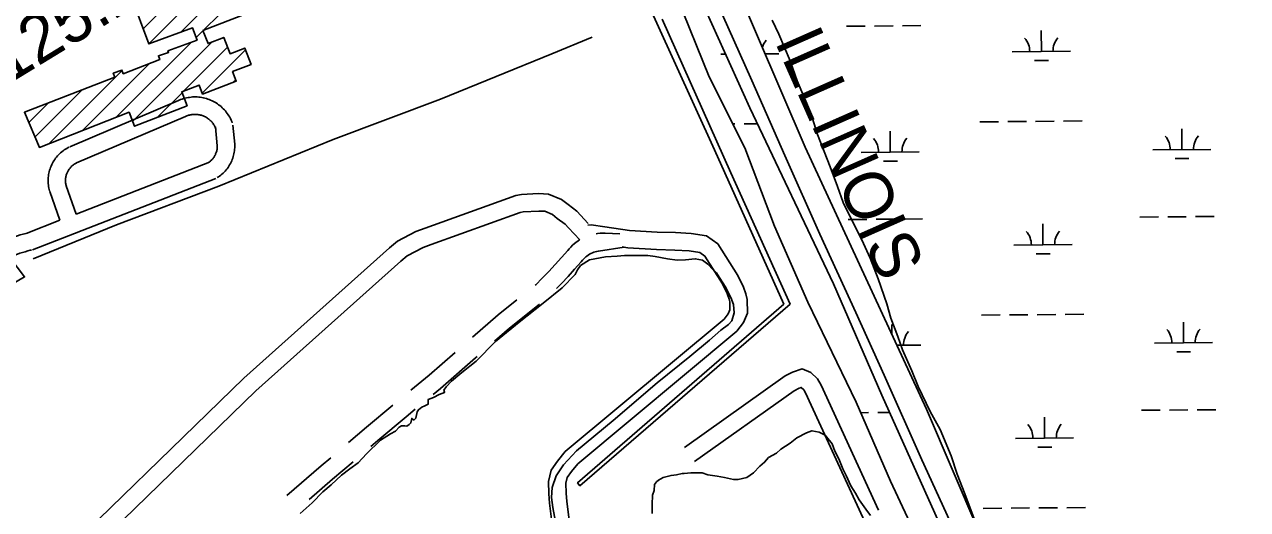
# Model space of a CAD drawing. Extents: x 3568792 to 3606828, y 529143 to 554785.
# Drawn here: x 3578546 to 3580651, y 541597 to 542432 of the extents above; entities that cross this region are included whole.
import ezdxf

# ---------------------------------------------------------------- set-up
doc = ezdxf.new("R2010")
doc.units = 0
for name, color, linetype in [('V-BLDG-OTLN', 7, 'Continuous'), ('V-RAIL-IDEN', 7, 'Continuous'), ('V-RAIL-TRAK', 7, 'Continuous'), ('V-RIVR-RANG-IDEN', 7, 'Continuous'), ('V-ROAD-CNTR', 7, 'Continuous'), ('V-SITE-OTLN', 7, 'Continuous'), ('V-SITE-VEGE', 7, 'Continuous'), ('V-TOPO-SHOR', 7, 'Continuous'), ('V-UTIL-LINE', 7, 'Continuous'), ('V-WETL-SWMP', 7, 'Continuous')]:
    doc.layers.add(name, color=color, linetype=linetype)

msp = doc.modelspace()

# ---------------------------------------------------------------- linework, layer by layer
at = {"layer": 'V-BLDG-OTLN'}
for p, q in [((3578815.2, 542419.2), (3578939.2, 542543.2)), ((3578750.4, 542425.1), (3578856.6, 542531.3)), ((3578759.9, 542399.3), (3578895.7, 542535)), ((3578853.2, 542421.8), (3578962.5, 542531.1)), ((3578841.4, 542410), (3578853.1, 542421.7)), ((3578704, 542272.6), (3578833.5, 542402.1)), ((3578732.1, 542265.4), (3578869.1, 542402.3)), ((3578819.7, 542317.6), (3578895.4, 542393.3)), ((3578851.8, 542314.3), (3578926.1, 542388.7)), ((3578587.6, 542226.9), (3578713.8, 542353.1)), ((3578645.8, 542249.8), (3578761.3, 542365.2)), ((3578906.5, 542333.6), (3578909.6, 542336.8)), ((3578564, 542238.7), (3578645.4, 542320.1)), ((3578774.7, 542272.6), (3578817.1, 542315)), ((3578553.5, 542263.5), (3578587.4, 542297.5))]:
    msp.add_line(p, q, dxfattribs=at)
msp.add_lwpolyline([(3578928.5, 542451.5), (3578853.1, 542421.8), (3578861.9, 542399.5), (3578888.9, 542410.1), (3578899.9, 542382), (3578924.9, 542391.8), (3578935.9, 542363.8), (3578904, 542351.3), (3578910.3, 542335.1), (3578852.5, 542312.5), (3578846.5, 542328), (3578816.6, 542316.4), (3578825.9, 542292.4), (3578735.3, 542257.3), (3578726, 542281.2), (3578571.7, 542220.7), (3578545.9, 542281.2), (3578701.3, 542341.9), (3578698.8, 542348.5), (3578713.5, 542353.8), (3578715.9, 542347.5), (3578778.8, 542372.1), (3578776.3, 542378.6), (3578793.8, 542384.4), (3578792.7, 542387), (3578843, 542405.6), (3578835.3, 542426.6), (3578760.1, 542398.9), (3578729.8, 542481.3)], dxfattribs=at)
at = {"layer": 'V-RAIL-TRAK'}
msp.add_lwpolyline([(3579737.1, 542472.1), (3579797.7, 542335.9), (3579854.3, 542207), (3579914.9, 542071.7), (3579976.4, 541936.8), (3580025.2, 541828.7), (3580090.3, 541683), (3580144.1, 541565.4), (3580206.5, 541426), (3580283, 541256.8), (3580341.8, 541126), (3580405.1, 540986.2), (3580457.1, 540872.3), (3580467.5, 540849.6), (3580529.5, 540712.5), (3580590.5, 540575.9), (3580650.7, 540444.7), (3580712.6, 540304.8)], dxfattribs=at)
at = {"layer": 'V-ROAD-CNTR'}
for points in [[(3578811.1, 542301.5), (3578623.8, 542221.8)], [(3578903.5, 542263.3), (3578902.6, 542265.5), (3578901.5, 542267.9), (3578900.4, 542270.3), (3578899.2, 542272.6), (3578897.8, 542274.9), (3578896.4, 542277.1), (3578894.9, 542279.3), (3578893.3, 542281.4), (3578891.6, 542283.5), (3578889.9, 542285.5), (3578888.1, 542287.4), (3578886.2, 542289.2), (3578884.2, 542291), (3578882.2, 542292.7), (3578880.1, 542294.3), (3578877.9, 542295.8), (3578875.7, 542297.3), (3578873.4, 542298.6), (3578871.1, 542299.9), (3578868.7, 542301.1), (3578866.3, 542302.2), (3578863.9, 542303.2), (3578861.4, 542304.1), (3578858.9, 542304.9), (3578856.3, 542305.6), (3578853.7, 542306.2), (3578851.1, 542306.7), (3578848.5, 542307.1), (3578845.9, 542307.4), (3578843.3, 542307.6), (3578840.6, 542307.7), (3578838, 542307.7), (3578835.3, 542307.6), (3578832.7, 542307.4), (3578830, 542307), (3578827.4, 542306.6), (3578824.8, 542306.1), (3578822.3, 542305.5), (3578819.7, 542304.8), (3578817.2, 542304), (3578814.7, 542303.1), (3578812.3, 542302.1), (3578810.8, 542301.4)], [(3578822.8, 542273.9), (3578635.6, 542194.2)], [(3578875.5, 542252.3), (3578874.9, 542254), (3578874.3, 542255.4), (3578873.6, 542256.7), (3578872.9, 542258), (3578872.2, 542259.3), (3578871.4, 542260.5), (3578870.6, 542261.8), (3578869.7, 542263), (3578868.7, 542264.1), (3578867.7, 542265.2), (3578866.7, 542266.3), (3578865.7, 542267.3), (3578864.6, 542268.3), (3578863.4, 542269.3), (3578862.2, 542270.2), (3578861, 542271), (3578859.8, 542271.8), (3578858.5, 542272.6), (3578857.2, 542273.3), (3578855.9, 542274), (3578854.5, 542274.6), (3578853.2, 542275.2), (3578851.8, 542275.7), (3578850.3, 542276.1), (3578848.9, 542276.5), (3578847.5, 542276.8), (3578846, 542277.1), (3578844.5, 542277.3), (3578843.1, 542277.5), (3578841.6, 542277.6), (3578840.1, 542277.7), (3578838.6, 542277.7), (3578837.1, 542277.6), (3578835.7, 542277.5), (3578834.2, 542277.3), (3578832.7, 542277.1), (3578831.3, 542276.8), (3578829.8, 542276.5), (3578828.4, 542276.1), (3578827, 542275.6), (3578825.6, 542275.1), (3578824.2, 542274.5), (3578823.1, 542274)], [(3578877.8, 542223.6), (3578874.6, 542256.3)], [(3578907.7, 542226.6), (3578904.4, 542259.3)], [(3578861.4, 542193.9), (3578862.8, 542194.8), (3578863.9, 542195.6), (3578865, 542196.4), (3578866, 542197.3), (3578867.1, 542198.3), (3578868, 542199.2), (3578869, 542200.2), (3578869.9, 542201.3), (3578870.8, 542202.4), (3578871.6, 542203.5), (3578872.3, 542204.6), (3578873.1, 542205.8), (3578873.7, 542207), (3578874.4, 542208.3), (3578874.9, 542209.5), (3578875.5, 542210.8), (3578875.9, 542212.1), (3578876.4, 542213.4), (3578876.7, 542214.8), (3578877, 542216.1), (3578877.3, 542217.5), (3578877.5, 542218.8), (3578877.6, 542220.2), (3578877.7, 542221.6), (3578877.8, 542223), (3578877.7, 542224.5), (3578877.7, 542224.5)], [(3578877.7, 542168.8), (3578879.7, 542170), (3578881.8, 542171.5), (3578883.8, 542173.1), (3578885.8, 542174.8), (3578887.7, 542176.5), (3578889.6, 542178.3), (3578891.3, 542180.2), (3578893, 542182.2), (3578894.6, 542184.2), (3578896.2, 542186.3), (3578897.6, 542188.5), (3578899, 542190.7), (3578900.2, 542192.9), (3578901.4, 542195.2), (3578902.5, 542197.6), (3578903.5, 542200), (3578904.3, 542202.4), (3578905.1, 542204.9), (3578905.8, 542207.4), (3578906.4, 542209.9), (3578906.9, 542212.5), (3578907.3, 542215), (3578907.5, 542217.6), (3578907.7, 542220.2), (3578907.8, 542222.8), (3578907.7, 542225.3), (3578907.7, 542225.6)], [(3578623, 542221.5), (3578621, 542220.5), (3578618.7, 542219.2), (3578616.5, 542217.9), (3578614.4, 542216.5), (3578612.3, 542215), (3578610.2, 542213.4), (3578608.2, 542211.7), (3578606.3, 542210), (3578604.5, 542208.1), (3578602.8, 542206.2), (3578601.1, 542204.3), (3578599.5, 542202.2), (3578598, 542200.1), (3578596.5, 542198), (3578595.2, 542195.8), (3578593.9, 542193.5), (3578592.8, 542191.2), (3578591.7, 542188.8), (3578590.8, 542186.4), (3578589.9, 542184), (3578589.1, 542181.5), (3578588.4, 542179), (3578587.9, 542176.5), (3578587.4, 542174), (3578587.1, 542171.4), (3578586.8, 542168.8), (3578586.6, 542166.2), (3578586.6, 542163.7), (3578586.6, 542161.1), (3578586.8, 542158.5), (3578587.1, 542155.9), (3578587.4, 542153.4), (3578587.9, 542150.8), (3578588.5, 542148.3), (3578589.1, 542145.9), (3578589.3, 542145.4)], [(3578636.4, 542194.6), (3578634.9, 542193.9), (3578633.7, 542193.2), (3578632.5, 542192.5), (3578631.3, 542191.7), (3578630.2, 542190.9), (3578629.1, 542190.1), (3578628.1, 542189.2), (3578627.1, 542188.3), (3578626.1, 542187.3), (3578625.2, 542186.3), (3578624.3, 542185.3), (3578623.4, 542184.2), (3578622.6, 542183.1), (3578621.9, 542181.9), (3578621.2, 542180.7), (3578620.5, 542179.5), (3578619.9, 542178.3), (3578619.3, 542177.1), (3578618.8, 542175.8), (3578618.3, 542174.5), (3578617.9, 542173.2), (3578617.6, 542171.9), (3578617.3, 542170.5), (3578617, 542169.2), (3578616.8, 542167.8), (3578616.7, 542166.4), (3578616.6, 542165.1), (3578616.6, 542163.7), (3578616.6, 542162.3), (3578616.7, 542160.9), (3578616.8, 542159.6), (3578617, 542158.2), (3578617.3, 542156.9), (3578617.6, 542155.5), (3578618, 542154.1), (3578618, 542153.9)], [(3578634.8, 542106.2), (3578864.1, 542195.3)], [(3578559.5, 542044.8), (3578875, 542167.3)], [(3578247.5, 541130.5), (3578381.5, 541255.3), (3578406.9, 541287.2), (3578436.1, 541328.3), (3578488.9, 541396.7), (3578569.5, 541479.3), (3578923.3, 541823.6), (3579174.1, 542048), (3579187.9, 542059.4), (3579219.7, 542075.9), (3579235.5, 542081.8), (3579391.6, 542138.1), (3579401.2, 542139.6), (3579430.7, 542141.3), (3579447.7, 542140.6), (3579470.2, 542131.3), (3579481.3, 542122.4), (3579496.5, 542110.9), (3579515.9, 542090)], [(3578589.5, 542144.7), (3578606.8, 542095.3)], [(3578617.8, 542154.6), (3578634.8, 542106.2)], [(3578265.4, 541106.2), (3578403.6, 541234.9), (3578430.8, 541269.2), (3578460.2, 541310.4), (3578511.6, 541377), (3578590.7, 541458.1), (3578943.8, 541801.7), (3579193.6, 542025.2), (3579204.6, 542034.2), (3579231.9, 542048.4), (3579245.9, 542053.6), (3579399, 542108.9), (3579404.4, 542109.7), (3579431, 542111.3), (3579441.2, 542110.9), (3579454.7, 542105.3), (3579462.8, 542098.7), (3579476.3, 542088.5), (3579481.9, 542082.5), (3579501.5, 542061.7)], [(3578548.7, 542072.7), (3578606.8, 542095.3)], [(3579515.7, 542087), (3579521.2, 542087.7), (3579544.7, 542084.2), (3579587.4, 542078), (3579634.9, 542075.1), (3579666.4, 542074.1), (3579693, 542072.4), (3579719.8, 542068.7), (3579739.1, 542054.9), (3579773.5, 542000.6), (3579783.2, 541980.4), (3579787.2, 541968.6), (3579789.9, 541959.3), (3579790, 541935.3), (3579783.2, 541919.4), (3579772, 541904.6), (3579498.1, 541676.1), (3579487.1, 541662.7), (3579480.1, 541652.7), (3579477.8, 541642.8), (3579478.3, 541625.7), (3579479.1, 541611.5), (3579497.3, 541469.8), (3579495.3, 541460.5)], [(3578509.1, 542059.8), (3578509.5, 542060), (3578514.3, 542061.9), (3578519.1, 542063.7), (3578524, 542065.4), (3578528.8, 542067.1), (3578533.7, 542068.6), (3578538.6, 542070.1), (3578543.6, 542071.5), (3578548.5, 542072.8), (3578550.4, 542073.3)], [(3579424.6, 541983.6), (3579425.8, 541984.5), (3579436.8, 541995.5), (3579448.2, 542007.2), (3579459.3, 542019), (3579470.3, 542031.1), (3579480.9, 542043.2), (3579483.2, 542046), (3579486.1, 542049.3), (3579489.3, 542052.4), (3579492.6, 542055.3), (3579501, 542061.9)], [(3579529.5, 542072.2), (3579532.3, 542072.6), (3579536.7, 542073), (3579541.1, 542073.2), (3579545.4, 542073.1), (3579570.6, 542071.8)], [(3578467.5, 542003.8), (3578471.4, 542006.5), (3578475.3, 542009), (3578479.3, 542011.4), (3578483.3, 542013.8), (3578487.3, 542016.1), (3578491.3, 542018.4), (3578495.4, 542020.5), (3578499.6, 542022.7), (3578503.7, 542024.7), (3578507.9, 542026.7), (3578512.2, 542028.6), (3578516.4, 542030.4), (3578520.7, 542032.2), (3578525.1, 542033.9), (3578529.4, 542035.5), (3578533.8, 542037.1), (3578538.2, 542038.6), (3578542.6, 542040), (3578547, 542041.3), (3578551.5, 542042.6), (3578556, 542043.8), (3578557.8, 542044.2)], [(3579574.6, 542049.5), (3579584.4, 542048.1), (3579633.6, 542045.2), (3579665, 542044.2), (3579690, 542042.6), (3579708.4, 542040), (3579716.9, 542033.9), (3579747.2, 541986), (3579755.3, 541969.1), (3579758.5, 541959.6), (3579759.9, 541954.9), (3579759.9, 541941.4), (3579757, 541934.5), (3579750.1, 541925.4), (3579476.7, 541697.3), (3579463.2, 541680.9), (3579452.2, 541665.1), (3579447.7, 541645.8), (3579448.3, 541624.4), (3579449.2, 541608.7), (3579466.9, 541471)], [(3579461.6, 541977.9), (3579469.9, 541986.4), (3579481.4, 541998.7), (3579492.7, 542011.1), (3579503.9, 542023.9), (3579506, 542026.5), (3579507.8, 542028.5), (3579509.7, 542030.4), (3579511.8, 542032.2), (3579513.9, 542033.9), (3579516.1, 542035.4), (3579518.4, 542036.8), (3579520.8, 542038.1), (3579523.2, 542039.3), (3579525.7, 542040.3), (3579528.2, 542041.1), (3579530.8, 542041.8), (3579533.5, 542042.4), (3579577.8, 542049.3)], [(3579317.1, 541894), (3579361.3, 541932.8), (3579393.4, 541958.5)], [(3579355, 541887.4), (3579380.6, 541909.8), (3579432.1, 541951.1)], [(3579210.9, 541802.7), (3579242.6, 541828.7), (3579287, 541867.6)], [(3579249.4, 541795.5), (3579262, 541805.8), (3579322, 541858.4), (3579324.9, 541861)], [(3579681.6, 541704.5), (3579854.9, 541827.5), (3579867.4, 541833.9), (3579884.2, 541839.7), (3579899.1, 541833.3), (3579910.8, 541822.2), (3579916.7, 541811.8), (3580015.6, 541596.6)], [(3579698.9, 541680), (3579870.5, 541801.8), (3579879.3, 541806.3), (3579883, 541807.6), (3579882.3, 541807.8), (3579886.9, 541803.5), (3579889.9, 541798.1), (3579988.5, 541583.7), (3580018.7, 541522.5), (3580046.1, 541480.5), (3580053, 541472.4)], [(3579103.7, 541712.7), (3579134.8, 541739.2), (3579180.1, 541777.3)], [(3579141.9, 541705.8), (3579154.2, 541716.3), (3579203, 541757.3), (3579218.5, 541770.1)], [(3578997.6, 541621.4), (3579056.7, 541672.5), (3579073.3, 541686.7)], [(3579035.7, 541614.6), (3579076.3, 541649.8), (3579111.5, 541679.8)]]:
    msp.add_lwpolyline(points, dxfattribs=at)
at = {"layer": 'V-SITE-OTLN'}
msp.add_lwpolyline([(3579384.2, 545786.4), (3579538.3, 545657), (3579549.8, 545647.4), (3580635.2, 544735.3), (3580116.2, 543943), (3579501.6, 543200.6), (3579362.7, 543061.6), (3579330.4, 543039.8), (3578532.2, 542499.2), (3578292.2, 542336.7), (3578519.2, 542033.8), (3578546.1, 541997.9), (3577753.6, 541531.3), (3577722.7, 541563.5), (3577444.5, 541854.1), (3577305.5, 541999.2), (3577161, 542150.2), (3577019.9, 542441.1), (3576823.4, 542760.8)], dxfattribs=at)
at = {"layer": 'V-SITE-VEGE'}
for points in [[(3580180.3, 541581.5), (3580164.5, 541624.5), (3580150.9, 541658.5), (3580140.7, 541690.2), (3580121.5, 541735.5), (3580104.5, 541766.1), (3580084.1, 541809.1), (3580072.8, 541836.3), (3580056.9, 541872.5), (3580049, 541895.1), (3580036.6, 541926.9), (3580029.8, 541951.8), (3580015.1, 541994.8), (3580001.5, 542029.9), (3579986.8, 542061.6), (3579967.5, 542100.1), (3579955.1, 542126.1), (3579944.9, 542153.3), (3579932.4, 542187.3), (3579910.9, 542242.8), (3579898.5, 542281.3), (3579875.8, 542335.6), (3579863.4, 542369.6), (3579844.1, 542416), (3579832.8, 542439.8)], [(3579625.9, 541590.6), (3579625.9, 541606.4), (3579627, 541622.3), (3579629.3, 541630.2), (3579630.4, 541640.4), (3579633.8, 541644.9), (3579637.2, 541648.3), (3579645.1, 541652.8), (3579658.7, 541656.2), (3579667.8, 541657.4), (3579678, 541659.6), (3579681.4, 541659.6), (3579692.7, 541660.8), (3579712, 541660.8), (3579722.1, 541657.4), (3579738, 541655.1), (3579750.4, 541652.8), (3579766.3, 541649.4), (3579774.2, 541649.4), (3579788.9, 541652.8), (3579800.3, 541660.7), (3579811.6, 541672.1), (3579819.5, 541678.9), (3579826.3, 541686.8), (3579839.9, 541694.7), (3579847.8, 541701.5), (3579863.7, 541711.7), (3579875, 541720.7), (3579892, 541729.8), (3579901, 541733.2), (3579913.5, 541730.9), (3579923.7, 541725.3), (3579936.1, 541710.5), (3579940.7, 541698.1), (3579947.5, 541684.5), (3579954.2, 541667.5), (3579959.9, 541656.2), (3579967.8, 541638.1), (3579975.8, 541625.6), (3579982.5, 541614.3), (3579993.9, 541598.4), (3580001.8, 541587.1)]]:
    msp.add_lwpolyline(points, dxfattribs=at)
at = {"layer": 'V-TOPO-SHOR'}
for points in [[(3578561.1, 542029.3), (3578704.5, 542087.5), (3578880.5, 542154.3), (3579077, 542234.5), (3579261.7, 542303.6), (3579453.7, 542381.9), (3579522.9, 542410.3)], [(3579020.2, 541590.8), (3579041, 541608.9), (3579059.6, 541628), (3579073.6, 541640.2), (3579091.3, 541656.9), (3579105.8, 541667.4), (3579120.3, 541677.8), (3579134.3, 541693.2), (3579158.4, 541716.7), (3579175.6, 541727.6), (3579184.6, 541732.6), (3579191, 541739.4), (3579194.6, 541741.6), (3579200.5, 541741.6), (3579203.7, 541741.2), (3579207.7, 541743.9), (3579210.9, 541746.6), (3579212.3, 541754.3), (3579215.4, 541752), (3579216.8, 541752), (3579219.5, 541754.8), (3579221.8, 541765.6), (3579224.1, 541769.3), (3579229.9, 541773.8), (3579234.9, 541776.1), (3579240.4, 541778.8), (3579240.4, 541786.9), (3579249.9, 541790.1), (3579259.8, 541795.5), (3579268.5, 541798.7), (3579268.5, 541799.6), (3579267.5, 541803.2), (3579271.6, 541808.7), (3579280.7, 541818.2), (3579298.4, 541833.1), (3579323.3, 541852.6), (3579356.8, 541886.6), (3579397.1, 541920.1), (3579438.8, 541952.7), (3579471.4, 541979), (3579493.6, 542002), (3579497.7, 542010.2), (3579502.7, 542017.4), (3579518.5, 542027.4), (3579545.7, 542032.4), (3579565.7, 542033.7), (3579578.8, 542034.7), (3579589.7, 542034.6), (3579603.3, 542034.6), (3579618.7, 542034.6), (3579631.3, 542032.8), (3579652.6, 542029.2), (3579668.9, 542026.9), (3579683.4, 542027.4), (3579700.2, 542029.2), (3579712.9, 542026.9), (3579721.9, 542020.1), (3579731.4, 542010.2), (3579736.9, 542005.2), (3579742.8, 541995.7), (3579751.8, 541981.6), (3579761.8, 541962.6), (3579765.9, 541950.4), (3579767.2, 541936.3), (3579763.1, 541922.3), (3579757.7, 541915.9), (3579744.1, 541906.4), (3579724.6, 541889.2), (3579691.1, 541861.1), (3579634.5, 541815.4), (3579558.8, 541750.6), (3579495.8, 541698.5), (3579473.6, 541674.5), (3579460.9, 541655.5), (3579454.1, 541635.6), (3579452.8, 541618.4), (3579455, 541601.2), (3579461.8, 541563.6)]]:
    msp.add_lwpolyline(points, dxfattribs=at)
at = {"layer": 'V-UTIL-LINE'}
msp.add_lwpolyline([(3579643.2, 542441.4), (3579761.6, 542177.1), (3579863.6, 541951.2), (3579501.9, 541638.3), (3579497.8, 541643.7), (3579852.7, 541951.2), (3579733.4, 542216.8), (3579599.1, 542512.4)], dxfattribs=at)
at = {"layer": 'V-WETL-SWMP'}
for p, q in [((3579960.7, 542429.4), (3579992.7, 542429.6)), ((3580008.7, 542429.8), (3580040.7, 542430)), ((3580056.7, 542430.2), (3580088.7, 542430.5)), ((3580295.9, 542385.8), (3580295.6, 542421.8)), ((3579744.2, 542381.1), (3579752.8, 542381.2)), ((3579820.8, 542381.8), (3579844, 542382)), ((3580245.9, 542385.3), (3580345.9, 542386.2)), ((3580284, 542370.2), (3580308, 542370.4)), ((3580286.1, 542265.6), (3580318.1, 542265.9)), ((3580334.1, 542266), (3580366.1, 542266.3)), ((3579765.2, 542261.2), (3579768.4, 542261.3)), ((3579784.4, 542261.4), (3579807.6, 542261.6)), ((3580035.9, 542212.8), (3580035.6, 542248.8)), ((3580190.1, 542264.8), (3580222.1, 542265.1)), ((3580238.1, 542265.2), (3580270.1, 542265.5)), ((3580537.8, 542217), (3580537.5, 542253)), ((3579985.9, 542212.3), (3580085.9, 542213.2)), ((3580487.8, 542216.6), (3580587.8, 542217.4)), ((3580024.1, 542197.2), (3580048.1, 542197.4)), ((3580525.9, 542201.5), (3580549.9, 542201.7)), ((3580011.5, 542097.1), (3580043.5, 542097.4)), ((3580059.5, 542097.5), (3580091.5, 542097.8)), ((3580465.4, 542100.9), (3580497.4, 542101.2)), ((3580513.4, 542101.3), (3580545.4, 542101.6)), ((3580561.4, 542101.8), (3580593.4, 542102)), ((3579963.5, 542096.7), (3579995.5, 542097)), ((3580298.7, 542053.1), (3580298.4, 542089.1)), ((3580248.7, 542052.7), (3580348.7, 542053.5)), ((3580286.9, 542037.6), (3580310.8, 542037.8)), ((3580192.9, 541932.1), (3580224.9, 541932.4)), ((3580240.9, 541932.5), (3580272.9, 541932.8)), ((3580288.9, 541932.9), (3580320.9, 541933.2)), ((3580336.9, 541933.4), (3580368.9, 541933.6)), ((3580038.6, 541899.2), (3580038.4, 541916.1)), ((3580540.6, 541884.3), (3580540.3, 541920.3)), ((3580047.4, 541880.2), (3580088.7, 541880.5)), ((3580490.6, 541883.9), (3580590.6, 541884.8)), ((3580528.8, 541868.8), (3580552.8, 541869)), ((3579985, 541764.2), (3579998.5, 541764.3)), ((3580014.5, 541764.5), (3580034.6, 541764.7)), ((3580468.2, 541768.3), (3580500.2, 541768.6)), ((3580516.2, 541768.7), (3580548.2, 541769)), ((3580564.2, 541769.1), (3580596.2, 541769.4)), ((3580301.5, 541720.4), (3580301.2, 541756.4)), ((3580251.5, 541720), (3580351.5, 541720.9)), ((3580289.7, 541704.9), (3580313.7, 541705.1)), ((3580195.7, 541599.5), (3580227.7, 541599.7)), ((3580243.7, 541599.9), (3580275.7, 541600.2)), ((3580291.7, 541600.3), (3580323.7, 541600.6)), ((3580339.7, 541600.7), (3580371.7, 541601))]:
    msp.add_line(p, q, dxfattribs=at)
for points in [[(3581906.7, 542591.9), (3581649.8, 542378.7), (3581356.4, 542131), (3581029.2, 541839.5), (3580811.5, 541652.7), (3580604.6, 541461.5), (3580416.9, 541277.5), (3580361.3, 541225.5), (3580354, 541218.2), (3580344, 541221), (3580335.8, 541227.4), (3580276.6, 541353.1), (3580098.1, 541770.4), (3579889.6, 542221.4), (3579765.7, 542510.2)], [(3580095, 541521), (3580036.3, 541646.3), (3579977.1, 541782.5), (3579893.8, 541954.3), (3579836.8, 542085), (3579785.8, 542220.3), (3579724.4, 542342.4), (3579668.8, 542480.5)], [(3579707.1, 542482.3), (3579794.5, 542289.1), (3579938.4, 541986.1), (3580021.3, 541794.4), (3580155.6, 541495.5)]]:
    msp.add_lwpolyline(points, dxfattribs=at)
for centre, start, end in [((3579849.3, 542382.5), 139.7115, 161.8055), ((3580240.7, 542385.8), 359.7115, 41.2552), ((3580351.1, 542386.7), 139.7115, 181.2552), ((3579980.7, 542212.8), 359.7115, 41.2552), ((3580091.2, 542213.7), 139.7115, 181.2552), ((3580482.6, 542217), 359.7115, 41.2552), ((3580593.1, 542217.9), 139.7115, 181.2552), ((3580243.5, 542053.1), 359.7115, 41.2552), ((3580354, 542054), 139.7115, 181.2552), ((3580595.9, 541885.3), 139.7115, 181.2552), ((3580094, 541881), 139.7115, 181.2552), ((3580485.4, 541884.3), 359.7115, 41.2552), ((3580246.3, 541720.5), 359.7115, 41.2552), ((3580356.8, 541721.4), 139.7115, 181.2552)]:
    msp.add_arc(centre, 35.2, start, end, dxfattribs=at)

# ---------------------------------------------------------------- texts
at = {"layer": 'V-RAIL-IDEN'}
msp.add_text('ILLINOIS', height=83, rotation=293.8345, dxfattribs=at).set_placement((3579836.3, 542403.5))
at = {"layer": 'V-RIVR-RANG-IDEN'}
msp.add_text('R-125.2', height=83, rotation=31.4398, dxfattribs=at).set_placement((3578416.1, 542266.6))

doc.saveas('drawing.dxf')
